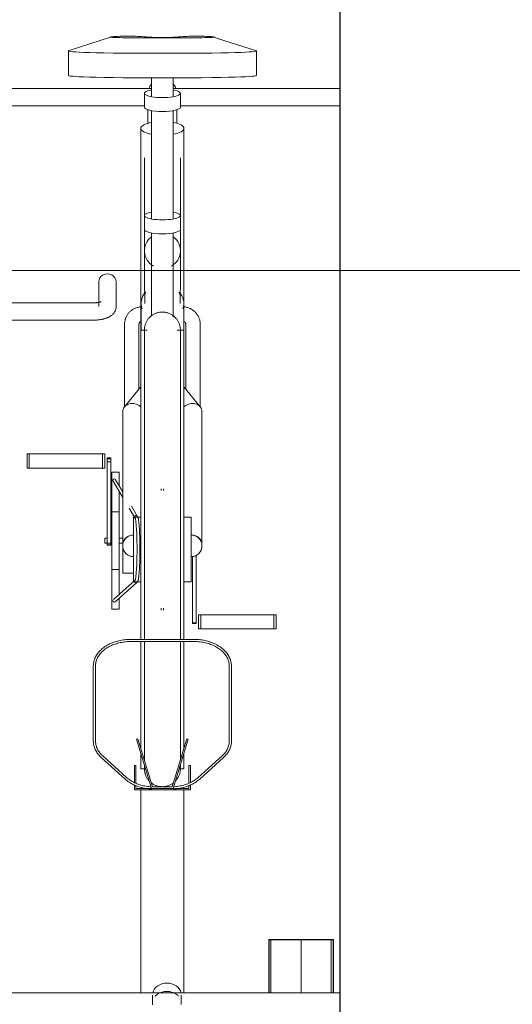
# Model space of a CAD drawing. Extents: x 50445 to 145605, y -10968 to 41989.
# Tile 266 of 338: x 99809 to 100493, y -633 to 736. Entities that reach past the tile are written whole.
import ezdxf

# ---------------------------------------------------------------- set-up
doc = ezdxf.new("R2010")
doc.units = 0
doc.header["$LTSCALE"] = 414.30304
doc.header["$MEASUREMENT"] = 0
doc.linetypes.add('gestippeld_2_', pattern=[6.35, 3.175, -3.175])
doc.linetypes.add('hartlijn-fijn', pattern=[6, 4, -1, 0, -1])
for name, color, linetype, lineweight in [('A-DETL', 5, 'CONTINUOUS', 18), ('A-EQPM', 6, 'CONTINUOUS', 18), ('I-WALL', 2, 'CONTINUOUS', 25), ('S-COLS', 6, 'CONTINUOUS', 18), ('S-COLS-HIDN', 5, 'gestippeld_2_', 18)]:
    doc.layers.add(name, color=color, linetype=linetype, lineweight=lineweight)

# ---------------------------------------------------------------- blocks, each defined once
blk = doc.blocks.new('97_KA_gestapelde fietsenstalling 8 fietsen 1600x1900 - Type-V120-plotview doorsnede C C  -  1 op 100')
at = {"layer": 'A-EQPM'}
for p, q in [((18755.3, 44.3), (18697.9, 25.7)), ((18814.3, 43.1), (18840.5, 43.1)), ((18696.9, 25.1), (18696.9, -9)), ((18957.9, -9), (18957.9, 25.1)), ((18812.4, -12.3), (18812.4, -38.5)), ((18842.4, -38.5), (18842.4, -12.3)), ((18812.4, -27.1), (18557.4, -27.1)), ((19073.6, -27.1), (18842.3, -27.1)), ((18802.4, -33.9), (18802.4, -53.3)), ((18852.4, -53.3), (18852.4, -33.9)), ((18557.4, -51.1), (18802.4, -51.1)), ((18852.3, -51.1), (19073.6, -51.1)), ((18812.4, -58), (18812.4, -208.1)), ((18842.4, -208.1), (18842.4, -58)), ((18807.9, -74.8), (18807.4, -76)), ((18797.4, -82.6), (18797.4, -184.8)), ((18857.4, -184.8), (18857.4, -82.6)), ((18802.4, -123.4), (18802.4, -203.8)), ((18852.4, -203.8), (18852.4, -123.4)), ((18797.4, -152.2), (18797.4, -363)), ((18857.4, -363), (18857.4, -152.2)), ((18802.4, -203.8), (18802.4, -223.3)), ((18852.4, -223.3), (18852.4, -203.8)), ((18802.4, -223.3), (18802.4, -252.8)), ((18812.4, -227.9), (18812.4, -343.5)), ((18842.4, -344.4), (18842.4, -227.9)), ((18852.4, -252.8), (18852.4, -223.3)), ((18802.4, -252.8), (18802.4, -304.8)), ((18852.4, -304.8), (18852.4, -252.8)), ((18739.1, -296.1), (18739.1, -330.3)), ((18763.1, -330.3), (18763.1, -296.1)), ((18802.4, -298.2), (18802.4, -304.8)), ((18852.4, -304.8), (18852.4, -298.2)), ((18802.8, -310.7), (18802.8, -325.9)), ((18852.1, -325.9), (18852.1, -310.7)), ((18731.1, -325.1), (18476, -325.1)), ((18797.8, -325.9), (18797.8, -363)), ((18857.1, -363), (18857.1, -325.9)), ((18486, -349.1), (18731.1, -349.1)), ((18774.9, -354.7), (18774.9, -469.6)), ((18794.9, -445.1), (18794.9, -354.7)), ((18859.9, -354.7), (18859.9, -445.1)), ((18879.9, -469.6), (18879.9, -354.7)), ((18806.1, -363), (18797.4, -363)), ((18797.4, -667.8), (18797.4, -363)), ((18857.4, -363), (18847.8, -363)), ((18857.4, -363), (18857.4, -667.8)), ((18797.4, -442), (18774.8, -469.6)), ((18880, -469.6), (18857.4, -442)), ((18772.4, -476.2), (18772.4, -660.7)), ((18882.4, -660.7), (18882.4, -476.2)), ((18639.4, -535.2), (18642.6, -535.2)), ((18639.4, -554.9), (18639.4, -535.2)), ((18642.6, -535.2), (18744.2, -535.2)), ((18642.6, -554.9), (18642.6, -535.2)), ((18744.2, -535.2), (18747.4, -535.2)), ((18744.2, -554.9), (18744.2, -535.2)), ((18747.4, -535.2), (18747.4, -554.9)), ((18755.8, -540.6), (18750.6, -540.6)), ((18750.6, -540.9), (18750.6, -540.6)), ((18750.6, -540.6), (18750.6, -541.9)), ((18750.6, -541.3), (18750.6, -540.9)), ((18750.6, -542.1), (18750.6, -541.3)), ((18755.8, -541.3), (18750.6, -541.3)), ((18750.6, -541.9), (18755.8, -541.9)), ((18750.6, -546.1), (18750.6, -542.1)), ((18750.6, -661.4), (18750.6, -546.1)), ((18755.8, -546.1), (18750.6, -546.1)), ((18755.8, -541.9), (18755.8, -540.6)), ((18755.8, -540.6), (18755.8, -540.9)), ((18755.8, -540.9), (18755.8, -541.3)), ((18755.8, -541.3), (18755.8, -542.1)), ((18755.8, -542.1), (18755.8, -546.1)), ((18755.8, -546.1), (18755.8, -661.4)), ((18642.6, -554.9), (18639.4, -554.9)), ((18744.2, -554.9), (18642.6, -554.9)), ((18747.4, -554.9), (18744.2, -554.9)), ((18767.4, -560.5), (18757.4, -560.5)), ((18757.4, -655.8), (18757.4, -560.5)), ((18767.4, -560.5), (18767.4, -578.9)), ((18758.9, -572.9), (18772.4, -595.7)), ((18772.4, -587.8), (18762.4, -570.9)), ((18767.4, -586.9), (18767.4, -655.8)), ((18825.9, -583.4), (18825.9, -586.1)), ((18828.9, -586), (18828.9, -583.4)), ((18767.4, -615.8), (18757.4, -615.8)), ((18781.1, -610.4), (18789, -623.7)), ((18792.4, -621.6), (18784.3, -607.9)), ((18797.4, -622.8), (18787.4, -622.8)), ((18787.4, -667.8), (18787.4, -622.8)), ((18867.4, -622.8), (18857.4, -622.8)), ((18867.4, -622.8), (18867.4, -667.8)), ((18750.6, -652.4), (18747.4, -652.4)), ((18747.4, -655.8), (18747.4, -652.4)), ((18747.4, -659.1), (18747.4, -655.8)), ((18757.4, -652.4), (18755.8, -652.4)), ((18757.4, -751), (18757.4, -655.8)), ((18772.4, -652.4), (18767.4, -652.4)), ((18767.4, -655.8), (18767.4, -731.6)), ((18747.4, -659.1), (18757.4, -659.1)), ((18750.6, -661.4), (18750.6, -662.1)), ((18750.6, -662.1), (18750.6, -661.4)), ((18755.8, -661.4), (18750.6, -661.4)), ((18750.6, -662.1), (18755.8, -662.1)), ((18755.8, -661.4), (18755.8, -662.1)), ((18755.8, -662.1), (18755.8, -661.4)), ((18767.4, -659.1), (18772.4, -659.1)), ((18772.4, -700.8), (18772.4, -660.7)), ((18787.4, -712.8), (18787.4, -667.8)), ((18797.4, -793.7), (18797.4, -667.8)), ((18857.4, -667.8), (18857.4, -793.7)), ((18867.4, -667.8), (18867.4, -712.8)), ((18869, -769.7), (18869, -677.3)), ((18874.2, -675.9), (18874.2, -769.7)), ((18757.4, -695.8), (18767.4, -695.8)), ((18789.4, -710.7), (18759.3, -737.5)), ((18772.4, -700.8), (18787.4, -700.8)), ((18762, -740.5), (18792, -713.7)), ((18787.4, -712.8), (18797.4, -712.8)), ((18857.4, -712.8), (18867.4, -712.8)), ((18767.4, -735.7), (18767.4, -751)), ((18757.4, -751), (18767.4, -751)), ((18825.9, -749.4), (18825.9, -752.1)), ((18828.9, -752.1), (18828.9, -749.5)), ((18877.4, -758.5), (18880.6, -758.5)), ((18877.4, -758.5), (18877.4, -778.2)), ((18880.6, -758.5), (18982.2, -758.5)), ((18880.6, -778.2), (18880.6, -758.5)), ((18982.2, -758.5), (18985.4, -758.5)), ((18982.2, -778.2), (18982.2, -758.5)), ((18985.4, -778.2), (18985.4, -758.5)), ((18869, -771), (18869, -769.7)), ((18874.2, -769.7), (18869, -769.7)), ((18869, -770.2), (18874.2, -770.2)), ((18869, -770.7), (18869, -771)), ((18869, -771), (18874.2, -771)), ((18874.2, -769.7), (18874.2, -771)), ((18874.2, -771), (18874.2, -770.7)), ((18880.6, -778.2), (18877.4, -778.2)), ((18982.2, -778.2), (18880.6, -778.2)), ((18985.4, -778.2), (18982.2, -778.2)), ((18871.8, -792.9), (18783, -792.9)), ((18783, -795.9), (18871.8, -795.9)), ((18797.4, -944.9), (18797.4, -795.9)), ((18857.4, -795.8), (18857.4, -944.9)), ((18731.5, -829.7), (18731.5, -934.2)), ((18734.5, -934.2), (18734.5, -829.7)), ((18920.3, -829.7), (18920.3, -934.2)), ((18923.3, -934.2), (18923.3, -829.7)), ((18793.4, -931.1), (18791.5, -931.6)), ((18791.5, -931.6), (18812.4, -1000)), ((18813.9, -998), (18793.4, -931.1)), ((18861.4, -931.1), (18840.9, -998)), ((18842.4, -1000), (18863.3, -931.6)), ((18863.3, -931.6), (18861.4, -931.1)), ((18742.6, -957.1), (18775.5, -986.9)), ((18777.5, -984.6), (18744.6, -954.9)), ((18797.4, -972.6), (18797.4, -951.4)), ((18857.4, -951.4), (18857.4, -972.6)), ((18910.2, -954.9), (18877.3, -984.6)), ((18879.3, -986.9), (18912.2, -957.1)), ((18790.5, -968.3), (18788.5, -968.3)), ((18788.5, -968.3), (18788.5, -991.5)), ((18790.5, -992.7), (18790.5, -968.3)), ((18866.3, -968.3), (18864.3, -968.3)), ((18864.3, -968.3), (18864.3, -992.6)), ((18866.3, -991.5), (18866.3, -968.3)), ((18797.4, -972.6), (18804, -972.6)), ((18850.8, -972.6), (18857.4, -972.6)), ((18788.5, -995.1), (18788.5, -1002)), ((18790.5, -1000), (18790.5, -995.7)), ((18840.9, -998), (18813.9, -998)), ((18864.3, -995.4), (18864.3, -1000)), ((18866.3, -1002), (18866.3, -994.5)), ((18788.5, -1002), (18866.3, -1002)), ((18812.4, -1000), (18790.5, -1000)), ((18797.4, -1284.4), (18797.4, -1002)), ((18812.4, -1000), (18842.4, -1000)), ((18843.9, -1000), (18842.4, -1000)), ((18864.3, -1000), (18844.7, -1000)), ((18857.4, -1002), (18857.4, -1284.2)), ((19073.6, -1284.1), (18563.7, -1284.1)), ((18813.7, -1287.3), (18813.7, -1298.5)), ((18853.7, -1298.5), (18853.7, -1287.3))]:
    blk.add_line(p, q, dxfattribs=at)
at = {"layer": 'A-EQPM', "flags": 128}
for points in [[(18956.9, 25.7), (18905.2, 42), (18899.5, 44.3)], [(18807.4, -57.4), (18807.4, -58.5), (18807.4, -59.6), (18807.4, -60.8), (18807.4, -61.9), (18807.4, -63), (18807.4, -64.2), (18807.4, -65.4), (18807.4, -66.5), (18807.4, -67.7), (18807.4, -68.8), (18807.4, -70), (18807.4, -71.1), (18807.4, -72.3), (18807.4, -73.4), (18807.4, -74.6), (18807.4, -75.7)], [(18847.4, -75), (18847.4, -73.9), (18847.4, -72.8), (18847.4, -71.6), (18847.4, -70.5), (18847.4, -69.3), (18847.4, -68.2), (18847.4, -67), (18847.4, -65.8), (18847.4, -64.7), (18847.4, -63.5), (18847.4, -62.4), (18847.4, -61.2), (18847.4, -60.1), (18847.4, -59), (18847.4, -57.9), (18847.4, -56.8)], [(18742.3, -323.4), (18742.3, -323.4), (18742.2, -323.4), (18742.1, -323.5), (18741.9, -323.6), (18741.7, -323.7), (18741.4, -323.8), (18741.1, -323.9), (18740.8, -324), (18740.4, -324.1), (18740, -324.2), (18739.6, -324.3), (18739.1, -324.4), (18738.7, -324.5), (18738.2, -324.6), (18737.6, -324.6), (18737.1, -324.7), (18736.5, -324.8), (18736, -324.9), (18735.4, -324.9), (18734.8, -325), (18734.2, -325), (18733.5, -325.1), (18732.9, -325.1), (18732.3, -325.1), (18731.6, -325.1), (18731.1, -325.1)], [(18763.1, -330.3), (18763, -332), (18762.7, -333.6), (18762.3, -335.1), (18761.7, -336.5), (18761, -337.8), (18760.3, -338.9), (18759.5, -339.9), (18758.7, -340.8), (18757.9, -341.6), (18757.1, -342.3), (18756.2, -342.9), (18755.4, -343.5), (18754.6, -344), (18753.8, -344.5), (18753, -344.9), (18752.2, -345.3), (18751.3, -345.6), (18750.5, -346), (18749.7, -346.3), (18748.8, -346.6), (18748, -346.9), (18747.1, -347.1), (18746.2, -347.3), (18745.4, -347.6), (18744.5, -347.8), (18743.6, -348), (18742.7, -348.1), (18741.8, -348.3), (18740.9, -348.4), (18739.9, -348.6), (18739, -348.7), (18738.1, -348.8), (18737.1, -348.9), (18736.2, -349), (18735.2, -349), (18734.2, -349.1), (18733.3, -349.1), (18732.3, -349.1), (18731.4, -349.1), (18731.1, -349.1)], [(18797, -330.7), (18796, -330.8), (18795, -331), (18794.1, -331.2), (18793.1, -331.4), (18792.2, -331.7), (18791.3, -332), (18790.3, -332.3), (18789.4, -332.7), (18788.6, -333.1), (18787.7, -333.6), (18786.8, -334.1), (18786, -334.6), (18785.2, -335.1), (18784.4, -335.7), (18783.6, -336.3), (18782.9, -337), (18782.2, -337.6), (18781.5, -338.3), (18780.8, -339.1), (18780.2, -339.8), (18779.6, -340.6), (18779, -341.4), (18778.5, -342.2), (18778, -343.1), (18777.5, -343.9), (18777.1, -344.8), (18776.7, -345.7), (18776.3, -346.7), (18776, -347.6), (18775.7, -348.5), (18775.5, -349.5), (18775.3, -350.5), (18775.1, -351.5), (18775, -352.4), (18774.9, -353.4), (18774.9, -354.4), (18774.9, -354.7)], [(18802.4, -363), (18802.4, -362), (18802.5, -361), (18802.6, -360), (18802.7, -359), (18802.9, -358), (18803.1, -357), (18803.4, -356.1), (18803.7, -355.1), (18804, -354.2), (18804.4, -353.2), (18804.8, -352.3), (18805.2, -351.4), (18805.7, -350.5), (18806.2, -349.7), (18806.8, -348.8), (18807.4, -348), (18808, -347.2), (18808.6, -346.5), (18809.3, -345.7), (18810, -345), (18810.7, -344.3), (18811.5, -343.7), (18812.3, -343.1), (18813.1, -342.5), (18813.9, -341.9), (18814.7, -341.4), (18815.6, -340.9), (18816.5, -340.5), (18817.4, -340), (18818.3, -339.7), (18819.3, -339.3), (18820.2, -339), (18821.2, -338.7), (18822.2, -338.5), (18823.2, -338.3), (18824.1, -338.2), (18825.1, -338.1), (18826.1, -338), (18827.1, -338), (18828.1, -338), (18829.1, -338), (18830.1, -338.1), (18831.1, -338.2), (18832.1, -338.4), (18833.1, -338.6), (18834.1, -338.9), (18835, -339.1), (18836, -339.5), (18836.9, -339.8), (18837.8, -340.2), (18838.7, -340.7), (18839.6, -341.1), (18840.5, -341.6), (18841.3, -342.2), (18842.1, -342.7), (18842.9, -343.4), (18843.7, -344), (18844.4, -344.7), (18845.1, -345.4), (18845.8, -346.1), (18846.5, -346.8), (18847.1, -347.6), (18847.7, -348.4), (18848.3, -349.2), (18848.8, -350.1), (18849.3, -350.9), (18849.8, -351.8), (18850.2, -352.7), (18850.6, -353.7), (18851, -354.6), (18851.3, -355.5), (18851.6, -356.5), (18851.8, -357.5), (18852, -358.4), (18852.2, -359.4), (18852.3, -360.4), (18852.4, -361.4), (18852.4, -362.4), (18852.4, -363)], [(18879.9, -354.7), (18879.9, -353.7), (18879.8, -352.7), (18879.7, -351.7), (18879.6, -350.7), (18879.4, -349.8), (18879.2, -348.8), (18878.9, -347.8), (18878.6, -346.9), (18878.2, -346), (18877.8, -345.1), (18877.4, -344.2), (18877, -343.3), (18876.5, -342.5), (18875.9, -341.6), (18875.4, -340.8), (18874.8, -340), (18874.2, -339.3), (18873.5, -338.5), (18872.8, -337.8), (18872.1, -337.1), (18871.4, -336.5), (18870.6, -335.9), (18869.8, -335.3), (18869, -334.7), (18868.2, -334.2), (18867.3, -333.7), (18866.5, -333.2), (18865.6, -332.8), (18864.7, -332.4), (18863.8, -332.1), (18862.9, -331.8), (18861.9, -331.5), (18861, -331.2), (18860, -331), (18859.1, -330.8), (18858.1, -330.7), (18857.1, -330.6)], [(18794.9, -354.7), (18794.9, -354.5), (18794.9, -354.4), (18794.9, -354.2), (18795, -354.1), (18795, -354), (18795, -353.8), (18795.1, -353.7), (18795.1, -353.5), (18795.2, -353.4), (18795.2, -353.2), (18795.3, -353.1), (18795.4, -353), (18795.4, -352.8), (18795.5, -352.7), (18795.6, -352.5), (18795.7, -352.4), (18795.8, -352.3), (18796, -352.1), (18796.1, -352), (18796.2, -351.9), (18796.4, -351.7), (18796.5, -351.6), (18796.7, -351.5), (18796.8, -351.4), (18797, -351.3), (18797.2, -351.2), (18797.3, -351.1)], [(18857.4, -351.1), (18857.6, -351.2), (18857.8, -351.3), (18857.9, -351.4), (18858.1, -351.5), (18858.3, -351.6), (18858.4, -351.7), (18858.6, -351.8), (18858.7, -352), (18858.8, -352.1), (18858.9, -352.2), (18859, -352.4), (18859.2, -352.5), (18859.3, -352.6), (18859.3, -352.8), (18859.4, -352.9), (18859.5, -353.1), (18859.6, -353.2), (18859.6, -353.3), (18859.7, -353.5), (18859.7, -353.6), (18859.8, -353.8), (18859.8, -353.9), (18859.8, -354.1), (18859.9, -354.2), (18859.9, -354.4), (18859.9, -354.5), (18859.9, -354.6), (18859.9, -354.7)], [(18802.4, -369.7), (18802.4, -367.4), (18802.4, -365.6), (18802.4, -364.2), (18802.4, -363.4), (18802.4, -363), (18802.4, -363)], [(18802.4, -363), (18802.4, -363.2), (18802.4, -363.9), (18802.4, -365.2), (18802.4, -366.9), (18802.4, -369), (18802.4, -371.7), (18802.4, -374.8), (18802.4, -378.4), (18802.4, -382.5), (18802.4, -387), (18802.4, -392), (18802.4, -397.4), (18802.4, -403.3), (18802.4, -409.5), (18802.4, -416.2), (18802.4, -423.3), (18802.4, -430.8), (18802.4, -438.6), (18802.4, -446.8), (18802.4, -455.4), (18802.4, -464.3), (18802.4, -473.6), (18802.4, -483.1), (18802.4, -493), (18802.4, -503.1), (18802.4, -513.5), (18802.4, -524.1), (18802.4, -535), (18802.4, -546), (18802.4, -557.3), (18802.4, -568.8), (18802.4, -580.4), (18802.4, -592.1), (18802.4, -604), (18802.4, -616), (18802.4, -628), (18802.4, -640.1), (18802.4, -652.3), (18802.4, -664.5), (18802.4, -667.8)], [(18802.4, -363.4), (18802.4, -363), (18802.4, -363)], [(18852.4, -667.8), (18852.4, -655.6), (18852.4, -643.4), (18852.4, -631.3), (18852.4, -619.2), (18852.4, -607.2), (18852.4, -595.3), (18852.4, -583.5), (18852.4, -571.9), (18852.4, -560.4), (18852.4, -549.1), (18852.4, -537.9), (18852.4, -527), (18852.4, -516.3), (18852.4, -505.9), (18852.4, -495.7), (18852.4, -485.7), (18852.4, -476.1), (18852.4, -466.8), (18852.4, -457.8), (18852.4, -449.1), (18852.4, -440.8), (18852.4, -432.8), (18852.4, -425.3), (18852.4, -418.1), (18852.4, -411.3), (18852.4, -404.9), (18852.4, -398.9), (18852.4, -393.4), (18852.4, -388.3), (18852.4, -383.7), (18852.4, -379.5), (18852.4, -375.8), (18852.4, -372.5), (18852.4, -369.7), (18852.4, -367.4), (18852.4, -365.6), (18852.4, -364.2), (18852.4, -363.4), (18852.4, -363), (18852.4, -363)], [(18852.4, -363), (18852.4, -363.2), (18852.4, -363.9), (18852.4, -365.2), (18852.4, -366.9), (18852.4, -369), (18852.4, -369.7)], [(18852.4, -363.4), (18852.4, -363), (18852.4, -363)], [(18789.4, -624.1), (18789.5, -624.1), (18789.6, -624.3), (18789.7, -624.6), (18789.8, -625), (18789.9, -625.5), (18790, -626.1), (18790.1, -626.7), (18790.3, -627.4), (18790.4, -628.2), (18790.5, -629.1), (18790.6, -630), (18790.7, -631), (18790.8, -632), (18790.9, -633.1), (18791, -634.3), (18791.2, -635.5), (18791.2, -636.7), (18791.3, -638), (18791.4, -639.4), (18791.5, -640.8), (18791.6, -642.3), (18791.7, -643.7), (18791.7, -645.3), (18791.8, -646.8), (18791.9, -648.4), (18791.9, -650.1), (18792, -651.7), (18792, -653.4), (18792.1, -655.1), (18792.1, -656.8), (18792.1, -658.6), (18792.2, -660.3), (18792.2, -662.1), (18792.2, -663.9), (18792.2, -665.7), (18792.2, -667.4), (18792.2, -669.2), (18792.2, -671), (18792.2, -672.8), (18792.2, -674.6), (18792.1, -676.3), (18792.1, -678.1), (18792.1, -679.8), (18792, -681.5), (18792, -683.2), (18791.9, -684.8), (18791.9, -686.5), (18791.8, -688.1), (18791.7, -689.6), (18791.7, -691.1), (18791.6, -692.6), (18791.5, -694.1), (18791.4, -695.5), (18791.3, -696.9), (18791.2, -698.2), (18791.2, -699.4), (18791, -700.6), (18790.9, -701.8), (18790.8, -702.9), (18790.7, -703.9), (18790.6, -704.9), (18790.5, -705.8), (18790.4, -706.7), (18790.3, -707.5), (18790.1, -708.2), (18790, -708.8), (18789.9, -709.4), (18789.8, -709.9), (18789.7, -710.3), (18789.6, -710.6), (18789.5, -710.8), (18789.4, -710.8)], [(18790.7, -714.2), (18791.7, -714), (18792.4, -713.5), (18792.8, -713), (18793.1, -712.5), (18793.3, -712.1), (18793.4, -711.6), (18793.6, -711), (18793.7, -710.4), (18793.9, -709.8), (18794, -709.1), (18794.2, -708.3), (18794.3, -707.5), (18794.4, -706.6), (18794.5, -705.7), (18794.7, -704.7), (18794.8, -703.6), (18794.9, -702.5), (18795, -701.3), (18795.1, -700.1), (18795.2, -698.8), (18795.3, -697.5), (18795.4, -696.1), (18795.5, -694.7), (18795.6, -693.3), (18795.7, -691.8), (18795.7, -690.2), (18795.8, -688.6), (18795.9, -687), (18795.9, -685.4), (18796, -683.7), (18796, -682.1), (18796.1, -680.3), (18796.1, -678.6), (18796.1, -676.9), (18796.2, -675.1), (18796.2, -673.3), (18796.2, -671.5), (18796.2, -669.7), (18796.2, -667.9), (18796.2, -666.1), (18796.2, -664.3), (18796.2, -662.5), (18796.2, -660.8), (18796.1, -659), (18796.1, -657.2), (18796.1, -655.5), (18796, -653.8), (18796, -652.1), (18795.9, -650.4), (18795.9, -648.7), (18795.8, -647.1), (18795.8, -645.5), (18795.7, -644), (18795.6, -642.4), (18795.5, -641), (18795.4, -639.5), (18795.4, -638.1), (18795.3, -636.8), (18795.2, -635.5), (18795.1, -634.2), (18795, -633), (18794.8, -631.9), (18794.7, -630.8), (18794.6, -629.8), (18794.5, -628.8), (18794.4, -627.9), (18794.2, -627), (18794.1, -626.2), (18794, -625.5), (18793.8, -624.8), (18793.7, -624.2), (18793.5, -623.6), (18793.4, -623.1), (18793.2, -622.6), (18792.9, -622.1), (18792.6, -621.7), (18792.1, -621.2), (18791.3, -620.7), (18790.8, -620.6)], [(18802.4, -667.8), (18802.4, -680), (18802.4, -692.1), (18802.4, -704.3), (18802.4, -716.3), (18802.4, -728.3), (18802.4, -740.2), (18802.4, -752), (18802.4, -763.7), (18802.4, -775.1), (18802.4, -786.5), (18802.4, -793.4)], [(18852.4, -793.3), (18852.4, -789.5), (18852.4, -778.2), (18852.4, -766.8), (18852.4, -755.2), (18852.4, -743.4), (18852.4, -731.5), (18852.4, -719.6), (18852.4, -707.5), (18852.4, -695.4), (18852.4, -683.2), (18852.4, -671.1), (18852.4, -667.8)], [(18783, -792.9), (18781, -792.9), (18778.9, -793), (18776.9, -793.1), (18774.9, -793.3), (18772.9, -793.6), (18770.9, -793.9), (18768.9, -794.3), (18766.9, -794.7), (18765, -795.2), (18763.1, -795.7), (18761.2, -796.3), (18759.4, -797), (18757.6, -797.7), (18755.8, -798.4), (18754.1, -799.2), (18752.5, -800.1), (18750.8, -800.9), (18749.3, -801.9), (18747.7, -802.9), (18746.3, -803.9), (18744.9, -805), (18743.5, -806.1), (18742.2, -807.2), (18741, -808.4), (18739.8, -809.6), (18738.7, -810.9), (18737.7, -812.2), (18736.8, -813.5), (18735.9, -814.8), (18735.1, -816.2), (18734.4, -817.6), (18733.7, -819), (18733.2, -820.5), (18732.7, -821.9), (18732.3, -823.4), (18732, -824.9), (18731.7, -826.3), (18731.6, -827.8), (18731.5, -829.3), (18731.5, -829.7)], [(18923.3, -829.7), (18923.2, -828.2), (18923.1, -826.7), (18922.9, -825.3), (18922.6, -823.8), (18922.2, -822.3), (18921.8, -820.8), (18921.2, -819.4), (18920.6, -818), (18919.9, -816.6), (18919.1, -815.2), (18918.3, -813.8), (18917.3, -812.5), (18916.3, -811.2), (18915.3, -810), (18914.1, -808.7), (18912.9, -807.5), (18911.7, -806.4), (18910.3, -805.3), (18908.9, -804.2), (18907.5, -803.1), (18906, -802.1), (18904.4, -801.2), (18902.8, -800.3), (18901.1, -799.4), (18899.4, -798.6), (18897.7, -797.9), (18895.9, -797.2), (18894.1, -796.5), (18892.2, -795.9), (18890.3, -795.3), (18888.4, -794.8), (18886.4, -794.4), (18884.5, -794), (18882.5, -793.7), (18880.5, -793.4), (18878.4, -793.2), (18876.4, -793), (18874.4, -792.9), (18872.3, -792.9), (18871.8, -792.9)], [(18734.5, -829.7), (18734.6, -828.4), (18734.7, -827.1), (18734.9, -825.8), (18735.1, -824.4), (18735.5, -823.1), (18735.9, -821.8), (18736.4, -820.5), (18736.9, -819.3), (18737.5, -818), (18738.3, -816.7), (18739, -815.5), (18739.9, -814.3), (18740.8, -813.1), (18741.8, -812), (18742.8, -810.8), (18743.9, -809.7), (18745.1, -808.6), (18746.4, -807.6), (18747.7, -806.6), (18749, -805.6), (18750.4, -804.7), (18751.9, -803.8), (18753.4, -802.9), (18755, -802.1), (18756.6, -801.4), (18758.3, -800.6), (18760, -800), (18761.7, -799.3), (18763.5, -798.8), (18765.3, -798.2), (18767.1, -797.8), (18769, -797.3), (18770.9, -797), (18772.8, -796.7), (18774.7, -796.4), (18776.6, -796.2), (18778.6, -796), (18780.5, -795.9), (18782.5, -795.9), (18783, -795.9)], [(18802.4, -795.4), (18802.4, -797.6), (18802.4, -808.5), (18802.4, -819.2), (18802.4, -829.7), (18802.4, -839.9), (18802.4, -849.8), (18802.4, -859.4), (18802.4, -868.8), (18802.4, -877.8), (18802.4, -886.4), (18802.4, -894.7), (18802.4, -902.7), (18802.4, -910.3), (18802.4, -917.5), (18802.4, -924.3), (18802.4, -930.6), (18802.4, -936.6), (18802.4, -942.1), (18802.4, -947.2), (18802.4, -951.9), (18802.4, -956.1), (18802.4, -959.8), (18802.4, -959.9)], [(18852.4, -960.7), (18852.4, -957.1), (18852.4, -953), (18852.4, -948.5), (18852.4, -943.5), (18852.4, -938.1), (18852.4, -932.3), (18852.4, -926), (18852.4, -919.3), (18852.4, -912.3), (18852.4, -904.8), (18852.4, -896.9), (18852.4, -888.7), (18852.4, -880.1), (18852.4, -871.2), (18852.4, -862), (18852.4, -852.4), (18852.4, -842.6), (18852.4, -832.5), (18852.4, -822.1), (18852.4, -811.4), (18852.4, -800.6), (18852.4, -795.4)], [(18871.8, -795.9), (18873.7, -795.9), (18875.7, -796), (18877.6, -796.1), (18879.6, -796.3), (18881.5, -796.6), (18883.4, -796.9), (18885.3, -797.2), (18887.2, -797.6), (18889, -798.1), (18890.8, -798.6), (18892.6, -799.2), (18894.4, -799.8), (18896.1, -800.4), (18897.7, -801.2), (18899.4, -801.9), (18901, -802.7), (18902.5, -803.6), (18904, -804.4), (18905.4, -805.4), (18906.8, -806.3), (18908.1, -807.3), (18909.4, -808.4), (18910.5, -809.4), (18911.7, -810.5), (18912.8, -811.6), (18913.8, -812.8), (18914.7, -814), (18915.6, -815.2), (18916.4, -816.4), (18917.1, -817.7), (18917.7, -818.9), (18918.3, -820.2), (18918.8, -821.5), (18919.2, -822.8), (18919.6, -824.1), (18919.9, -825.4), (18920.1, -826.7), (18920.2, -828.1), (18920.3, -829.4), (18920.3, -829.7)], [(18731.5, -934.2), (18731.6, -935.7), (18731.7, -937.2), (18731.9, -938.7), (18732.2, -940.2), (18732.6, -941.7), (18733, -943.1), (18733.6, -944.6), (18734.2, -946), (18734.9, -947.4), (18735.7, -948.8), (18736.5, -950.1), (18737.5, -951.5), (18738.5, -952.7), (18739.5, -954), (18740.7, -955.2), (18741.9, -956.4), (18742.6, -957.1)], [(18744.6, -954.9), (18743.5, -953.8), (18742.4, -952.7), (18741.4, -951.5), (18740.4, -950.4), (18739.5, -949.2), (18738.7, -948), (18737.9, -946.7), (18737.3, -945.5), (18736.7, -944.2), (18736.1, -942.9), (18735.7, -941.6), (18735.3, -940.3), (18735, -939), (18734.8, -937.7), (18734.6, -936.3), (18734.5, -935), (18734.5, -934.2)], [(18920.3, -934.2), (18920.3, -935.6), (18920.1, -936.9), (18920, -938.2), (18919.7, -939.5), (18919.4, -940.8), (18918.9, -942.2), (18918.5, -943.4), (18917.9, -944.7), (18917.3, -946), (18916.6, -947.2), (18915.8, -948.5), (18914.9, -949.7), (18914, -950.9), (18913, -952), (18912, -953.2), (18910.9, -954.3), (18910.2, -954.9)], [(18912.2, -957.1), (18913.4, -955.9), (18914.6, -954.7), (18915.7, -953.5), (18916.8, -952.2), (18917.7, -950.9), (18918.6, -949.6), (18919.5, -948.2), (18920.2, -946.8), (18920.9, -945.4), (18921.5, -944), (18922, -942.5), (18922.4, -941.1), (18922.7, -939.6), (18923, -938.1), (18923.2, -936.6), (18923.3, -935.1), (18923.3, -934.2)], [(18802.4, -972.6), (18802.4, -972.3), (18802.4, -971.6), (18802.4, -970.4), (18802.4, -968.7), (18802.4, -967.3)], [(18802.4, -968.1), (18802.4, -970), (18802.4, -971.3), (18802.4, -972.2), (18802.4, -972.6), (18802.4, -972.6)], [(18852.4, -972.6), (18852.4, -972.3), (18852.4, -971.6), (18852.4, -970.4), (18852.4, -968.7), (18852.4, -967.3)], [(18852.4, -968.1), (18852.4, -970), (18852.4, -971.3), (18852.4, -972.2), (18852.4, -972.6), (18852.4, -972.6)], [(18811.7, -997.7), (18810.5, -997.6), (18808.6, -997.5), (18806.7, -997.2), (18804.7, -996.9), (18802.9, -996.6), (18801, -996.2), (18799.1, -995.8), (18797.3, -995.3), (18795.5, -994.7), (18793.8, -994.1), (18792, -993.5), (18790.4, -992.8), (18788.7, -992), (18787.1, -991.2), (18785.6, -990.4), (18784.1, -989.5), (18782.6, -988.6), (18781.3, -987.7), (18779.9, -986.7), (18778.6, -985.6), (18777.5, -984.6)], [(18802.4, -972.2), (18802.4, -972.6), (18802.4, -972.6)], [(18809, -989.5), (18808.3, -988.7), (18807.7, -987.9), (18807.1, -987.1), (18806.5, -986.3), (18806, -985.5), (18805.5, -984.6), (18805, -983.7), (18804.6, -982.8), (18804.2, -981.9), (18803.8, -981), (18803.5, -980), (18803.3, -979), (18803, -978.1), (18802.8, -977.1), (18802.7, -976.1), (18802.5, -975.1), (18802.4, -974.1), (18802.4, -973.1), (18802.4, -972.6)], [(18809, -989.5), (18808.3, -988.7), (18807.7, -987.9), (18807.1, -987.1), (18806.5, -986.3), (18806, -985.5), (18805.5, -984.6), (18805, -983.7), (18804.6, -982.8), (18804.2, -981.9), (18803.8, -981), (18803.5, -980), (18803.3, -979), (18803, -978.1), (18802.8, -977.1), (18802.7, -976.1), (18802.5, -975.1), (18802.4, -974.1)], [(18877.3, -984.6), (18876.1, -985.7), (18874.8, -986.7), (18873.5, -987.7), (18872.1, -988.7), (18870.6, -989.6), (18869.1, -990.4), (18867.6, -991.3), (18866, -992.1), (18864.4, -992.8), (18862.7, -993.5), (18860.9, -994.1), (18859.2, -994.7), (18857.4, -995.3), (18855.6, -995.8), (18853.7, -996.2), (18851.8, -996.6), (18850, -997), (18848, -997.2), (18846.1, -997.5), (18844.2, -997.6)], [(18852.4, -972.6), (18852.4, -973.6), (18852.3, -974.6), (18852.2, -975.6), (18852.1, -976.6), (18851.9, -977.5), (18851.7, -978.5), (18851.4, -979.5), (18851.1, -980.4), (18850.8, -981.4), (18850.4, -982.3), (18850, -983.2), (18849.6, -984.1), (18849.1, -985), (18848.6, -985.9), (18848, -986.7), (18847.5, -987.5), (18846.8, -988.3), (18846.2, -989.1), (18845.5, -989.8)], [(18852.4, -972.6), (18852.4, -973.6), (18852.3, -974.6), (18852.2, -975.6), (18852.1, -976.6), (18851.9, -977.5), (18851.7, -978.5), (18851.4, -979.5), (18851.1, -980.4), (18850.8, -981.4), (18850.4, -982.3), (18850, -983.2), (18849.6, -984.1), (18849.1, -985), (18848.6, -985.9), (18848, -986.7), (18847.5, -987.5), (18846.8, -988.3), (18846.2, -989.1), (18845.5, -989.8)], [(18852.4, -972.2), (18852.4, -972.6), (18852.4, -972.6)], [(18775.5, -986.9), (18776.8, -988), (18778.2, -989.1), (18779.6, -990.2), (18781.1, -991.2), (18782.6, -992.1), (18784.2, -993.1), (18785.8, -993.9), (18787.5, -994.8), (18789.3, -995.6), (18791, -996.3), (18792.9, -997), (18794.7, -997.6), (18796.6, -998.2), (18798.5, -998.7), (18800.4, -999.2), (18802.4, -999.6), (18804.4, -999.9), (18806.4, -1000.2), (18808.4, -1000.5), (18810.4, -1000.6), (18812.3, -1000.8)], [(18842.5, -992.5), (18841.7, -993.1), (18840.9, -993.6), (18840.1, -994.1), (18839.2, -994.6), (18838.3, -995.1), (18837.4, -995.5), (18836.5, -995.9), (18835.5, -996.2), (18834.6, -996.5), (18833.6, -996.8), (18832.6, -997), (18831.7, -997.2), (18830.7, -997.4), (18829.7, -997.5), (18828.7, -997.5), (18827.7, -997.6), (18826.7, -997.6), (18825.7, -997.5), (18824.7, -997.4), (18823.7, -997.3), (18822.7, -997.1), (18821.7, -996.9), (18820.8, -996.7), (18819.8, -996.4), (18818.8, -996.1), (18817.9, -995.7), (18817, -995.3), (18816.1, -994.9), (18815.2, -994.4), (18814.4, -993.9), (18813.5, -993.4), (18812.7, -992.8), (18811.9, -992.2)], [(18813.5, -993.4), (18812.7, -992.8), (18811.9, -992.2)], [(18819.8, -996.4), (18818.8, -996.1), (18817.9, -995.7), (18817, -995.3), (18816.1, -994.9), (18815.2, -994.4)], [(18837.4, -995.5), (18836.5, -995.9), (18835.5, -996.2), (18834.6, -996.5), (18833.6, -996.8), (18832.6, -997), (18831.7, -997.2), (18830.7, -997.4), (18829.7, -997.5), (18828.7, -997.5), (18827.7, -997.6), (18826.7, -997.6), (18825.7, -997.5), (18824.7, -997.4), (18823.7, -997.3), (18822.7, -997.1), (18821.7, -996.9), (18820.8, -996.7)], [(18842.5, -992.5), (18841.7, -993.1), (18840.9, -993.6), (18840.1, -994.1), (18839.2, -994.6), (18838.3, -995.1)], [(18842.5, -1000.8), (18844.5, -1000.6), (18846.5, -1000.4), (18848.6, -1000.2), (18850.5, -999.9), (18852.5, -999.5), (18854.5, -999.1), (18856.4, -998.7), (18858.3, -998.1), (18860.2, -997.6), (18862.1, -996.9), (18863.9, -996.2), (18865.6, -995.5), (18867.4, -994.7), (18869.1, -993.9), (18870.7, -993), (18872.3, -992.1), (18873.8, -991.1), (18875.3, -990.1), (18876.7, -989), (18878.1, -987.9), (18879.3, -986.9)], [(18813.7, -1298.5), (18813.7, -1299.2), (18813.7, -1300), (18813.7, -1300.7)], [(18853.7, -1300.3), (18853.7, -1299.5), (18853.7, -1298.8), (18853.7, -1298.5)]]:
    blk.add_lwpolyline(points, dxfattribs=at)
at = {"layer": 'A-EQPM'}
for centre, start, end in [((18787.4, -662.8), 90, 180), ((18867.4, -662.8), 0, 90), ((18787.4, -662.8), 180, 270), ((18867.4, -662.8), 270, 0)]:
    blk.add_arc(centre, 15, start, end, dxfattribs=at)
for centre, major_axis, ratio, start_param, end_param in [((18827.4, -33.4), (20, 0), 0.931915, 2.426856, 2.797325), ((18827.4, -33.4), (20, 0), 0.931915, 0.344268, 0.719846), ((18827.4, -33.9), (25, 0), 0.237436, 2.220803, 4.712389), ((18827.4, -33.9), (25, 0), 0.237436, 4.712389, 7.208051), ((18827.4, -53.3), (25, 0), 0.237436, 3.141593, 4.712389), ((18827.4, -53.3), (25, 0), 0.237436, 4.712389, 6.283185), ((18827.4, -82.6), (30, 0), 0.320127, 2.094395, 4.18879), ((18827.4, -82.6), (30, 0), 0.320127, 5.235988, 7.330383), ((18827.4, -203.8), (25, 0), 0.237436, 2.219192, 4.712389), ((18827.4, -203.8), (25, 0), 0.237436, 4.712389, 7.203975), ((18827.4, -223.3), (25, 0), 0.237436, 3.141593, 4.712389), ((18827.4, -223.3), (25, 0), 0.237436, 4.712389, 6.283185), ((18827.4, -252.8), (25, 0), 0.978148, 2.220803, 4.18879), ((18827.4, -252.8), (25, 0), 0.978148, 5.235988, 7.20753), ((18751.1, -296.1), (12, 0), 0.939693, 0, 3.141593), ((18827.4, -325.9), (29.7, 0), 0.838671, 2.452801, 3.455752), ((18827.4, -310.7), (24.7, 0), 0.838671, 3.05396, 3.278335), ((18827.4, -325.9), (29.7, 0), 0.838671, 5.969026, 6.971977), ((18827.4, -310.7), (24.7, 0), 0.838671, 6.146443, 6.370818), ((18760.6, -571.9), (1.72, 1.02), 0.988284, 1.030886, 2.863482), ((18760.6, -571.9), (1.72, 1.02), 0.988284, 6.266874, 7.314071), ((18787.4, -660.7), (15, 0), 0.848048, 1.680773, 3.141593), ((18867.4, -660.7), (15, 0), 0.848048, 0, 1.488304), ((18867.4, -660.7), (15, 0), 0.848048, 6.162412, 6.283185), ((18790.7, -712.2), (0, 2), 0.996917, 1.832596, 2.879793), ((18790.7, -712.2), (0, 2), 0.996917, 3.665191, 4.45059), ((18760.6, -739), (-1.33, 1.49), 0.994489, 0.84558, 2.416376), ((18760.6, -739), (-1.33, 1.49), 0.994489, 2.416376, 2.939975), ((18760.6, -739), (-1.33, 1.49), 0.994489, 3.141593, 3.201774), ((18812.4, -999.3), (0.07, 1.5), 0.049327, 1.833815, 2.357414), ((18812.4, -999.3), (0.07, 1.5), 0.049327, 3.142812, 4.19001), ((18812.4, -999.3), (0.07, 1.5), 0.049327, 2.357414, 3.141593), ((18842.4, -999.3), (-0.07, 1.5), 0.049327, 2.093176, 3.140373), ((18842.4, -999.3), (-0.07, 1.5), 0.049327, 3.925771, 4.44937), ((18842.4, -999.3), (-0.07, 1.5), 0.049327, 3.141593, 3.925771), ((18833.7, -1287.3), (20, 0), 0.836145, 1.570796, 2.954407), ((18833.7, -1287.3), (20, 0), 0.836145, 0.187186, 1.570796)]:
    blk.add_ellipse(centre, major_axis=major_axis, ratio=ratio, start_param=start_param, end_param=end_param, dxfattribs=at)
for points, knots in [([(18812.9, 43.9), (18801.1, 44.5), (18788.3, 46), (18761.4, 45.2), (18751.9, 44.1), (18763.6, 43.5), (18783.8, 43.1), (18814.3, 43.1)], [0, 0, 0, 0, 0.0854061, 0.1773603, 0.2542553, 0.3207509, 0.3957861, 0.3957861, 0.3957861, 0.3957861]), ([(18840.5, 43.1), (18871, 43.1), (18891.2, 43.5), (18902.9, 44.1), (18893.4, 45.2), (18866.5, 46), (18853.7, 44.5), (18841.9, 43.9)], [0, 0, 0, 0, 0.0750352, 0.1415308, 0.2184258, 0.31038, 0.3957861, 0.3957861, 0.3957861, 0.3957861]), ([(18803.6, -313), (18803.5, -312.5), (18803.1, -311), (18802.5, -308.3), (18802.4, -306), (18802.4, -304.8)], [0.40033552, 0.40033552, 0.40033552, 0.40033552, 0.41666667, 0.45833333, 0.5, 0.5, 0.5, 0.5]), ([(18852.4, -304.8), (18852.4, -306), (18852.3, -308.3), (18851.7, -311), (18851.3, -312.5), (18851.2, -313)], [0.5, 0.5, 0.5, 0.5, 0.54166667, 0.58333333, 0.59966448, 0.59966448, 0.59966448, 0.59966448]), ([(18797.5, -469.5), (18796.7, -468.8), (18794.8, -467.4), (18791.3, -465.9), (18787.4, -465), (18783.5, -465), (18779.8, -465.9), (18776.7, -467.6), (18774.3, -470), (18772.7, -472.9), (18772.4, -475.1), (18772.4, -476.2)], [0.2662718, 0.2662718, 0.2662718, 0.2662718, 0.3333333, 0.4166667, 0.5, 0.5833333, 0.6666667, 0.75, 0.8333333, 0.9166667, 1, 1, 1, 1]), ([(18882.4, -476.2), (18882.4, -474), (18881, -469.7), (18876.2, -466.2), (18871.3, -465), (18867.4, -465), (18863.5, -465.9), (18860.1, -467.4), (18858.1, -468.8), (18857.4, -469.5)], [0, 0, 0, 0, 0.1666667, 0.3333333, 0.4166667, 0.5, 0.5833333, 0.6666667, 0.7337282, 0.7337282, 0.7337282, 0.7337282]), ([(18817.6, -1288.8), (18818.5, -1287.7), (18821.2, -1285.3), (18826.7, -1282.7), (18831.4, -1282.1), (18833.7, -1282.1)], [0.7019274, 0.7019274, 0.7019274, 0.7019274, 0.7777778, 0.8888889, 1, 1, 1, 1]), ([(18833.7, -1282.1), (18836, -1282.1), (18840.7, -1282.7), (18846.2, -1285.3), (18848.9, -1287.7), (18849.8, -1288.8)], [0, 0, 0, 0, 0.1111111, 0.2222222, 0.2980256, 0.2980256, 0.2980256, 0.2980256])]:
    blk.add_open_spline(points, degree=3, knots=knots, dxfattribs=at)
for points in [[(18827.4, 43.6), (18822.5, 43.6), (18817.7, 43.7), (18812.9, 43.9)], [(18841.9, 43.9), (18837.1, 43.7), (18832.3, 43.6), (18827.4, 43.6)], [(18697.5, 25.5), (18692.9, 23.7), (18714.5, 21.7), (18827.4, 21.7)], [(18827.4, 21.7), (18714.5, 21.7), (18692.9, 23.7), (18697.5, 25.5)], [(18827.4, 21.7), (18940.3, 21.7), (18961.9, 23.7), (18957.3, 25.5)], [(18957.3, 25.5), (18961.9, 23.7), (18940.3, 21.7), (18827.4, 21.7)], [(18827.4, -12.4), (18714.5, -12.4), (18692.9, -10.4), (18697.5, -8.5)], [(18957.3, -8.5), (18961.9, -10.4), (18940.3, -12.4), (18827.4, -12.4)], [(18788.7, -623), (18788.7, -622.8), (18788.7, -622.3), (18788.9, -621.6), (18789.4, -621.1), (18790, -620.7), (18790.5, -620.6), (18790.7, -620.6)], [(18790.7, -620.6), (18790.9, -620.6), (18791.4, -620.7), (18792, -621.1), (18792.5, -621.6), (18792.7, -622.3), (18792.7, -622.8), (18792.7, -623)], [(18781.7, -648.9), (18781.1, -649.2), (18780.5, -649.5), (18779.9, -649.8)], [(18874.9, -649.8), (18874.3, -649.5), (18873.7, -649.2), (18873.1, -648.9)], [(18772.9, -666.7), (18773.3, -667.9), (18774.3, -670.4), (18775.9, -672.4), (18776.8, -673.4)], [(18867.4, -677.8), (18868.7, -677.8), (18871.3, -677.4), (18875, -675.9), (18878.1, -673.5), (18880.5, -670.4), (18882.1, -666.7), (18882.4, -664.1), (18882.4, -662.8)], [(18779.9, -675.8), (18781, -676.4), (18783.5, -677.4), (18786.1, -677.8), (18787.4, -677.8)]]:
    blk.add_open_spline(points, degree=3, dxfattribs=at)
at = {"layer": 'S-COLS', "lineweight": 25}
for p, q in [((18975, -1210), (18975, -1284.2)), ((18975, -1210), (18981, -1210)), ((18981, -1210), (19059, -1210)), ((19059, -1210), (19065, -1210)), ((19065, -1284.2), (19065, -1210))]:
    blk.add_line(p, q, dxfattribs=at)
at = {"layer": 'S-COLS', "linetype": 'hartlijn-fijn'}
blk.add_line((19020, -1210), (19020, -1284.2), dxfattribs=at)
at = {"layer": 'S-COLS-HIDN'}
for p, q in [((18978, -1284.2), (18978, -1210)), ((19062, -1210), (19062, -1284.2))]:
    blk.add_line(p, q, dxfattribs=at)

msp = doc.modelspace()

# ---------------------------------------------------------------- linework, layer by layer
at = {"layer": 'A-DETL'}
msp.add_line((142875.5, 387.2), (74362.5, 387.2), dxfattribs=at)
at = {"layer": 'I-WALL'}
msp.add_line((100253.1, 1197.2), (100253.1, -1812.8), dxfattribs=at)

# ---------------------------------------------------------------- block references
at = {"layer": 'A-EQPM'}
msp.add_blockref('97_KA_gestapelde fietsenstalling 8 fietsen 1600x1900 - Type-V120-plotview doorsnede C C  -  1 op 100', (81179.5, 667.2), dxfattribs=at)

doc.saveas('drawing.dxf')
